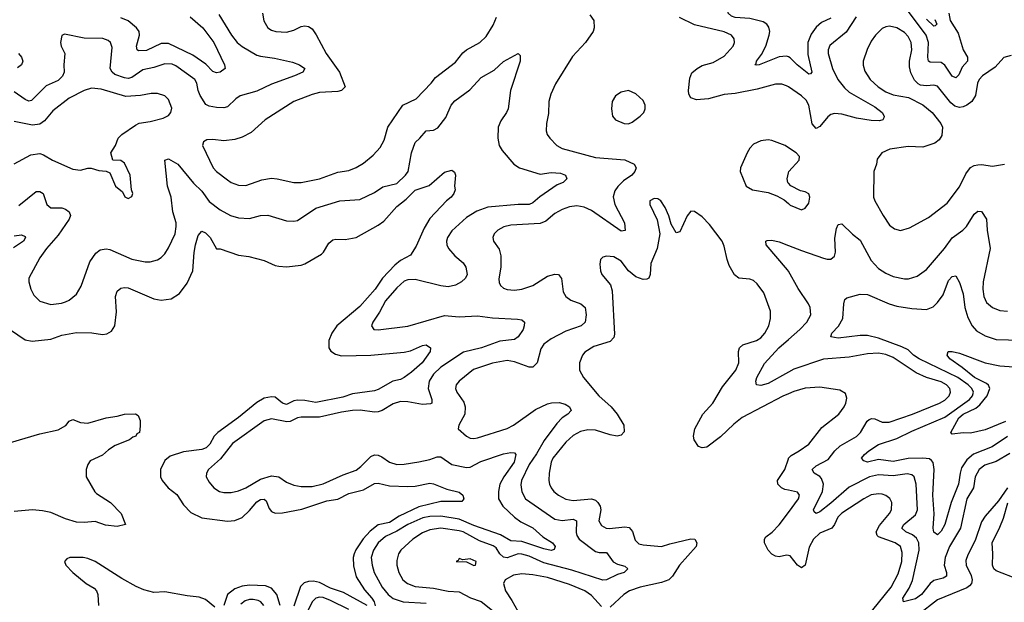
# Model space of a CAD drawing. Header units: inches. Extents: x 1954678 to 2060271, y 904822 to 1016299.
# Tile 306 of 403: x 2005820 to 2011174, y 1001047 to 1004215. Entities that reach past the tile are written whole.
import ezdxf

# ---------------------------------------------------------------- set-up
doc = ezdxf.new("R2010")
doc.units = ezdxf.units.IN
doc.header["$MEASUREMENT"] = 0
doc.layers.add('C0000', color=7, linetype='Continuous')
doc.layers.add('C0010', color=7, linetype='Continuous')

msp = doc.modelspace()

# ---------------------------------------------------------------- linework, layer by layer
at = {"layer": 'C0000', "color": 5}
for points, elevation in [([(2010000, 1004012.5), (2009990, 1004017.1), (2009950, 1004013), (2009840.7, 1003970), (2009826.5, 1003966.5), (2009817.2, 1003970), (2009824.2, 1003975.8), (2009826.2, 1003990), (2009854.3, 1004025.7), (2009877.3, 1004070), (2009895.7, 1004130), (2009898.2, 1004150), (2009893.4, 1004173.4), (2009882.7, 1004190), (2009862.2, 1004202.2), (2009790, 1004220.5), (2009710, 1004227), (2009690, 1004234.4), (2009672.8, 1004250), (2009671.1, 1004270), (2009750, 1004318.4), (2009831.4, 1004348.6), (2009970, 1004391), (2010000, 1004421)], 440), ([(2006902.9, 1004242.9), (2006972.2, 1004130), (2007003.2, 1004090), (2007030, 1004068.2), (2007110, 1004022.6), (2007130, 1004015.4), (2007205.7, 1004005.7), (2007303.4, 1003983.4), (2007341.6, 1003970), (2007370.3, 1003950), (2007360.4, 1003930), (2007314, 1003910), (2007190, 1003864.7), (2007110, 1003825.3), (2007019.8, 1003800.2), (2006995.5, 1003784.5), (2006950, 1003740.3), (2006930, 1003735.4), (2006890, 1003737.2), (2006850, 1003744.2), (2006832.7, 1003752.7), (2006802, 1003802), (2006791.1, 1003830), (2006784.1, 1003870), (2006772.6, 1003890), (2006670, 1003964.5), (2006650, 1003972.8), (2006610, 1003975.3), (2006550, 1003955), (2006490, 1003941.2), (2006430, 1003900.2), (2006410, 1003895.5), (2006390, 1003898), (2006337.4, 1003917.4), (2006322.2, 1003930), (2006311.8, 1003950), (2006323.2, 1004063.2), (2006313.3, 1004090), (2006300.8, 1004100.8), (2006271.8, 1004111.8), (2006170, 1004113.8), (2006064.5, 1004135.5), (2006050, 1004128.7), (2006041.7, 1004090), (2006044.9, 1004070), (2006066, 1004030), (2006060.8, 1003970), (2006062.5, 1003930), (2006053.3, 1003906.7), (2006030, 1003883.4), (2005964.7, 1003855.3), (2005884.9, 1003775.1), (2005870, 1003771.5), (2005850, 1003780.8), (2005790, 1003822.1)], 440), ([(2006747.5, 1004230), (2006815.5, 1004170), (2006875.3, 1004090), (2006934.4, 1003970), (2006937.3, 1003950), (2006910, 1003928.5), (2006890, 1003926), (2006870, 1003933.1), (2006832.1, 1003972.1), (2006761.4, 1004021.4), (2006630, 1004085.9), (2006590, 1004085), (2006510, 1004046.3), (2006465.6, 1004045.6), (2006459.7, 1004050), (2006456.2, 1004070), (2006471.7, 1004130), (2006469.1, 1004150), (2006455.3, 1004170), (2006410, 1004207.6), (2006370, 1004223.8)], 420), ([(2007140.3, 1004250), (2007147.7, 1004207.7), (2007170, 1004170.6), (2007190, 1004157.6), (2007212, 1004150), (2007270, 1004146.7), (2007310, 1004157.6), (2007350, 1004177.1), (2007370, 1004180.5), (2007390, 1004177.3), (2007410, 1004164), (2007432.7, 1004132.8), (2007486, 1004030), (2007559.7, 1003930), (2007589.1, 1003850), (2007570, 1003829), (2007550, 1003823.9), (2007450, 1003817.9), (2007410, 1003807.5), (2007310.4, 1003770), (2007155.8, 1003670), (2007078, 1003602), (2007030, 1003576), (2006990, 1003563.9), (2006930, 1003555.4), (2006870, 1003563), (2006838.4, 1003561.6), (2006820.5, 1003550), (2006814.9, 1003530), (2006872.2, 1003410), (2006890.4, 1003390), (2006950, 1003344), (2006970, 1003330.3), (2007010, 1003314.3), (2007050, 1003314), (2007136, 1003344), (2007190, 1003353), (2007221, 1003350), (2007310, 1003329), (2007350, 1003329.2), (2007450, 1003350.2), (2007550, 1003385.5), (2007610, 1003395.6), (2007650, 1003411.1), (2007690, 1003434.7), (2007741.6, 1003478.4), (2007779.8, 1003520.2), (2007801.1, 1003558.9), (2007821.8, 1003630), (2007903.5, 1003750), (2007975.8, 1003784.2), (2008058.3, 1003870), (2008080.4, 1003899.6), (2008190, 1003983.9), (2008230, 1004034.4), (2008250, 1004050.2), (2008322, 1004090), (2008355.9, 1004124.1), (2008394.5, 1004185.5), (2008411.8, 1004228.2)], 460), ([(2008920.9, 1004240.9), (2008941.6, 1004210), (2008944.4, 1004170), (2008938, 1004150), (2008897, 1004090), (2008825.1, 1004014.9), (2008733.3, 1003866.7), (2008708.8, 1003810), (2008697, 1003770), (2008694.6, 1003705.4), (2008684.2, 1003650), (2008682.4, 1003610), (2008688.2, 1003590), (2008703, 1003570), (2008741.3, 1003530), (2008770, 1003514.3), (2008950, 1003464.5), (2009110, 1003452.5), (2009160.4, 1003430), (2009171.7, 1003410), (2009165.5, 1003390), (2009147.9, 1003370), (2009102.3, 1003337.7), (2009071.6, 1003308.4), (2009056.3, 1003283.7), (2009047.6, 1003252.4), (2009056.8, 1003210), (2009107.8, 1003110), (2009111.8, 1003068.2), (2009090, 1003064.6), (2008930, 1003177.3), (2008890, 1003195.8), (2008850, 1003203.2), (2008810, 1003196.8), (2008770, 1003183.2), (2008730, 1003161.1), (2008680.8, 1003119.2), (2008650, 1003105.9), (2008490, 1003097), (2008451.9, 1003088.1), (2008420.4, 1003070), (2008400.4, 1003050), (2008392.4, 1003030), (2008397, 1003010), (2008426.4, 1002966.4), (2008437.1, 1002930), (2008435.8, 1002870), (2008425.1, 1002805.1), (2008426.3, 1002786.3), (2008433.7, 1002770), (2008450, 1002754.9), (2008470, 1002748.1), (2008510, 1002744.9), (2008550, 1002749.2), (2008610, 1002769.4), (2008690, 1002819.4), (2008730, 1002832), (2008750, 1002830.2), (2008766.8, 1002806.8), (2008775.6, 1002735.6), (2008789.2, 1002710), (2008817, 1002690), (2008870.3, 1002670), (2008894, 1002650), (2008900.2, 1002610), (2008895.2, 1002570), (2008873, 1002550), (2008790, 1002521.4), (2008710, 1002479.8), (2008670, 1002450.9), (2008654.1, 1002425.9), (2008634.4, 1002350), (2008610, 1002325.5), (2008590, 1002324.7), (2008510, 1002355.2), (2008470, 1002362.5), (2008390, 1002346.5), (2008288, 1002312), (2008210.2, 1002250), (2008192.7, 1002230), (2008188.9, 1002210), (2008196.5, 1002190), (2008234.7, 1002134.7), (2008242.3, 1002110), (2008240.2, 1002070), (2008208.5, 1002010), (2008204.9, 1001990), (2008250, 1001950.4), (2008270, 1001940.3), (2008290, 1001937.8), (2008310, 1001941.3), (2008470, 1001991.9), (2008504.8, 1002010), (2008624.4, 1002095.6), (2008690, 1002126.8), (2008712.4, 1002132.4), (2008753.6, 1002133.6), (2008785.1, 1002125.1), (2008810.4, 1002110), (2008818.4, 1002090), (2008800.3, 1002070), (2008770, 1002049.8), (2008741, 1002019), (2008672.3, 1001927.7), (2008630, 1001854.5), (2008590, 1001796.5), (2008548.2, 1001710), (2008545.4, 1001685.4), (2008550, 1001648.4), (2008570.2, 1001610), (2008730, 1001498.9), (2008770, 1001492.2), (2008830, 1001499.4), (2008847.4, 1001490), (2008846.5, 1001426.5), (2008848.9, 1001410), (2008861.7, 1001390), (2008950, 1001324), (2008970, 1001318.3), (2009010, 1001317.3), (2009047.5, 1001267.5), (2009070, 1001255.5), (2009110, 1001244.6), (2009127, 1001230), (2009107, 1001210), (2009070, 1001198.6), (2009010, 1001168.7), (2008990, 1001168.2), (2008821.9, 1001221.9), (2008670, 1001261), (2008590, 1001297.7), (2008550, 1001309.5), (2008530, 1001310.7), (2008470, 1001288.7), (2008450, 1001292.3), (2008430.3, 1001310), (2008410, 1001343.8), (2008394.9, 1001354.9), (2008320.9, 1001380.9), (2008230.6, 1001430), (2008210, 1001436.1), (2008110, 1001451), (2008050, 1001441.3), (2008010, 1001424.6), (2007957.6, 1001390), (2007892.7, 1001330), (2007879.6, 1001310), (2007870, 1001275.3), (2007870.2, 1001250), (2007881.5, 1001210), (2007903.2, 1001170), (2007928.7, 1001148.7), (2007970, 1001134), (2008070, 1001123.9), (2008150, 1001108.1), (2008210, 1001104.2), (2008271.3, 1001071.3), (2008330, 1001051.3), (2008408.5, 1000988.5)], 460), ([(2010000, 1003848.8), (2009990, 1003855.8), (2009964.2, 1003864.2), (2009930, 1003863.5), (2009830, 1003837.4), (2009710, 1003813.8), (2009650, 1003807.3), (2009564.5, 1003784.5), (2009499.8, 1003779.7), (2009470, 1003789.6), (2009459.1, 1003810), (2009456.1, 1003830), (2009463.7, 1003896.3), (2009474.5, 1003925.5), (2009503, 1003950), (2009530, 1003964.9), (2009590, 1003981.1), (2009650, 1004016.5), (2009699.7, 1004070), (2009706.9, 1004090), (2009704, 1004110), (2009689.7, 1004130), (2009650, 1004148.9), (2009490, 1004186.2), (2009407.4, 1004227.4)], 460), ([(2005813.7, 1004030), (2005830.4, 1004010), (2005837, 1003990), (2005830.4, 1003970), (2005807.6, 1003952.4)], 420), ([(2005815.9, 1003204.1), (2005910, 1003280.7), (2005930, 1003281.2), (2005947.2, 1003270), (2005967.2, 1003210), (2005990, 1003192.1), (2006050, 1003192.1), (2006070, 1003184.2), (2006088.9, 1003170), (2006095.8, 1003150), (2006089.3, 1003130), (2006030, 1003043.5), (2005965.7, 1002970), (2005930, 1002920.7), (2005870.4, 1002810), (2005870.4, 1002790), (2005881.6, 1002750), (2005897, 1002717), (2005930, 1002684.9), (2005990, 1002667), (2006047, 1002673), (2006070, 1002681.1), (2006090, 1002690.4), (2006130, 1002723), (2006154.4, 1002765.6), (2006202.5, 1002897.5), (2006234.7, 1002945.3), (2006257.2, 1002962.8), (2006290, 1002969.4), (2006310, 1002965.9), (2006430, 1002912), (2006502.7, 1002897.3), (2006530, 1002898.5), (2006570, 1002909), (2006590, 1002921.1), (2006610, 1002942), (2006630, 1002974.4), (2006665, 1003050), (2006671.6, 1003090), (2006670.5, 1003110), (2006653.3, 1003170), (2006643.9, 1003250), (2006624.5, 1003310), (2006610, 1003450.4), (2006630, 1003457.8), (2006680.8, 1003430), (2006765.8, 1003325.8), (2006810, 1003282.2), (2006850, 1003227.1), (2006910, 1003180.9), (2006967, 1003150), (2007010, 1003137.6), (2007070, 1003133.8), (2007130, 1003149.2), (2007170, 1003151.4), (2007270, 1003120.2), (2007310, 1003118.8), (2007330, 1003123.2), (2007430, 1003189.2), (2007561.2, 1003230), (2007670, 1003237.8), (2007750, 1003275.3), (2007793.9, 1003306.1), (2007870, 1003323.8), (2007918, 1003370), (2007932.3, 1003390), (2007950, 1003490.5), (2007970, 1003546.4), (2007996.2, 1003570), (2008029.5, 1003610), (2008070, 1003614), (2008093.4, 1003626.6), (2008137.3, 1003682.7), (2008166.8, 1003750), (2008185.9, 1003774.1), (2008266.9, 1003833.2), (2008330, 1003899.6), (2008400.4, 1003939.6), (2008450, 1003987.4), (2008530, 1004030.4), (2008540.7, 1004020.7), (2008541.7, 1003990), (2008488.1, 1003830), (2008476.5, 1003730), (2008467.6, 1003710), (2008435.5, 1003664.5), (2008422.2, 1003630), (2008419.2, 1003570), (2008427.9, 1003530), (2008443.4, 1003503.4), (2008507, 1003430), (2008538, 1003410), (2008650, 1003375.1), (2008710, 1003383.8), (2008759.8, 1003379.8), (2008788, 1003370), (2008794.9, 1003350), (2008774.4, 1003330), (2008743.2, 1003316.8), (2008648.5, 1003251.5), (2008610, 1003219.2), (2008590.5, 1003210), (2008530.4, 1003210.4), (2008365.1, 1003194.9), (2008306.4, 1003173.6), (2008250, 1003139.5), (2008170, 1003067.4), (2008145.5, 1003030), (2008140.2, 1003010), (2008142.2, 1002990), (2008151.9, 1002970), (2008186.8, 1002930), (2008232.2, 1002892.2), (2008245.2, 1002870), (2008252.6, 1002830), (2008243.7, 1002810), (2008222, 1002790), (2008190, 1002770.8), (2008150, 1002763.1), (2008110, 1002766.9), (2007970, 1002801.5), (2007930, 1002800.2), (2007910, 1002792.2), (2007870, 1002757.1), (2007810, 1002686.9), (2007776.1, 1002623.9), (2007739.5, 1002570), (2007732.7, 1002550), (2007746, 1002530), (2007769.1, 1002529.1), (2007930, 1002548.1), (2008130, 1002607.1), (2008210, 1002600.1), (2008310, 1002603.9), (2008390, 1002593.5), (2008527.3, 1002587.3), (2008550, 1002582), (2008564, 1002570), (2008563.8, 1002550), (2008556.9, 1002530), (2008530, 1002489.7), (2008510, 1002475.6), (2008430, 1002467.6), (2008330.3, 1002430), (2008233.5, 1002406.5), (2008110, 1002324.7), (2008070, 1002287.3), (2008046, 1002250), (2008041.5, 1002210), (2008061.6, 1002150), (2008060.4, 1002130), (2008053.4, 1002126.6), (2008010, 1002123.1), (2007930, 1002137.2), (2007890, 1002138.2), (2007850, 1002126.5), (2007790.9, 1002089.1), (2007770, 1002082.1), (2007750, 1002080.4), (2007671.3, 1002091.3), (2007630, 1002089.4), (2007570, 1002080.9), (2007450, 1002054), (2007350, 1002053.7), (2007330, 1002049.3), (2007290, 1002029.9), (2007272.2, 1002027.8), (2007190, 1002044.9), (2007150, 1002034.3), (2006978, 1001910), (2006912.3, 1001827.7), (2006847.6, 1001770), (2006836.5, 1001750), (2006833.7, 1001730), (2006850, 1001700.5), (2006874.9, 1001670), (2006907.3, 1001650), (2006930, 1001644.9), (2006970, 1001644.2), (2007010, 1001652.9), (2007050, 1001670.2), (2007130, 1001717.5), (2007190, 1001734.5), (2007230, 1001728.8), (2007270, 1001700.7), (2007310, 1001683.8), (2007350, 1001677.1), (2007410, 1001677.6), (2007470, 1001690.9), (2007579.7, 1001740.3), (2007650, 1001766.1), (2007675.2, 1001784.8), (2007730, 1001839.8), (2007750, 1001849.4), (2007770, 1001847.8), (2007790, 1001838.6), (2007830, 1001809.4), (2007870, 1001795.9), (2007910, 1001797.4), (2007990, 1001810.7), (2008050, 1001823.2), (2008090, 1001838.9), (2008110, 1001838.1), (2008170, 1001795.8), (2008250, 1001779.4), (2008270, 1001781.9), (2008328, 1001812), (2008450, 1001855), (2008490, 1001861.2), (2008510, 1001859.5), (2008518.3, 1001850), (2008509.3, 1001810), (2008452.5, 1001730), (2008431.2, 1001690), (2008423.3, 1001650), (2008423.2, 1001610), (2008446.3, 1001570), (2008510.1, 1001510.1), (2008544.9, 1001484.9), (2008610, 1001451.5), (2008663.7, 1001403.7), (2008717.4, 1001370), (2008731.6, 1001350), (2008725.8, 1001334.2), (2008710, 1001329.8), (2008670, 1001338.7), (2008550, 1001377.4), (2008490, 1001381.6), (2008433.7, 1001413.7), (2008290, 1001464.8), (2008210, 1001499.4), (2008110, 1001515.7), (2008050, 1001514.2), (2008012.8, 1001507.2), (2007930, 1001470.3), (2007870, 1001433.1), (2007810, 1001404.8), (2007770.1, 1001370), (2007743.7, 1001330), (2007732.1, 1001290), (2007736.9, 1001250), (2007748.4, 1001210), (2007791.3, 1001130), (2007823.7, 1001090), (2007850, 1001068.1), (2007904.9, 1001050), (2008030, 1001043)], 440), ([(2005790, 1003430.5), (2005880.1, 1003479.9), (2005930, 1003486.7), (2005950, 1003480.4), (2005998.8, 1003450), (2006110, 1003401.3), (2006150, 1003397.1), (2006190, 1003408.2), (2006208, 1003408), (2006250, 1003394), (2006291.1, 1003391.1), (2006310, 1003382), (2006342, 1003310), (2006378.8, 1003278.8), (2006392, 1003252), (2006410, 1003242), (2006430, 1003254), (2006435.3, 1003270), (2006428, 1003290), (2006421.2, 1003370), (2006390, 1003435.3), (2006370, 1003448.7), (2006326, 1003450), (2006315.3, 1003490), (2006342, 1003530), (2006356, 1003570), (2006376, 1003590), (2006450, 1003642), (2006470, 1003651.7), (2006530, 1003660.3), (2006600.5, 1003679.5), (2006630, 1003693.4), (2006642.9, 1003710), (2006647.2, 1003732.8), (2006630, 1003780.9), (2006610, 1003801.3), (2006570, 1003813.7), (2006534.2, 1003814.1), (2006477.4, 1003802.6), (2006397.4, 1003797.4), (2006263.8, 1003836.2), (2006210, 1003842), (2006170.4, 1003830), (2006090, 1003787.6), (2006001, 1003719), (2005955.2, 1003664.8), (2005930, 1003647.4), (2005890, 1003641.4), (2005790, 1003661.6)], 460), ([(2010000, 1003517.8), (2009981.2, 1003530), (2009910, 1003558), (2009890, 1003560.9), (2009850, 1003556.2), (2009810, 1003538), (2009790, 1003516), (2009774.9, 1003490), (2009739.1, 1003410), (2009738, 1003390), (2009770.7, 1003310), (2009804.7, 1003290), (2009890, 1003274.9), (2009937, 1003257), (2009976, 1003236), (2010000, 1003214.8)], 480), ([(2005770, 1002528.5), (2005850, 1002474.2), (2005887.8, 1002467.8), (2005990, 1002477.1), (2006050, 1002499), (2006130, 1002513.4), (2006212.1, 1002512.1), (2006270, 1002503.7), (2006293.9, 1002506.1), (2006319.2, 1002520.8), (2006336.8, 1002550), (2006346.7, 1002626.7), (2006340.9, 1002710), (2006350, 1002739.3), (2006370, 1002755.3), (2006390, 1002759), (2006410, 1002756.5), (2006550, 1002696.5), (2006590, 1002689.2), (2006643.6, 1002696.4), (2006690, 1002726.5), (2006730, 1002782.2), (2006761.6, 1002850), (2006768.5, 1002948.5), (2006776.5, 1002990), (2006790, 1003042), (2006810, 1003064.9), (2006830, 1003056), (2006855.3, 1003030), (2006890, 1002968.2), (2006910, 1002968), (2007010, 1002933.6), (2007066.4, 1002926.4), (2007150, 1002905.5), (2007210, 1002878.4), (2007230, 1002874), (2007270.3, 1002870.3), (2007350, 1002880.9), (2007370, 1002887.6), (2007460.7, 1002939.3), (2007472.4, 1002950), (2007501, 1002999), (2007522.2, 1003017.8), (2007538.2, 1003021.8), (2007590, 1003018.8), (2007650, 1003030.2), (2007770, 1003097.1), (2007800, 1003120), (2007870, 1003198.4), (2007920.7, 1003239.3), (2007970, 1003288.6), (2008046.9, 1003313.1), (2008130, 1003386.3), (2008170, 1003396.5), (2008185.1, 1003385.1), (2008190.4, 1003370), (2008184, 1003310), (2008188, 1003290), (2008180.4, 1003270), (2008166, 1003250), (2008140.3, 1003230), (2008050, 1003134), (2008018.8, 1003081.2), (2007976.7, 1002983.3), (2007945.3, 1002934.7), (2007890, 1002906), (2007859.4, 1002880.6), (2007793.6, 1002810), (2007752.7, 1002750), (2007670, 1002655.2), (2007545.3, 1002550), (2007517.5, 1002510), (2007501.5, 1002470), (2007501.6, 1002430), (2007512.2, 1002412.2), (2007537, 1002397), (2007570, 1002387.6), (2007730, 1002391.7), (2007910, 1002406.7), (2007945.4, 1002414.6), (2008010, 1002443.2), (2008030, 1002446.3), (2008054.6, 1002430), (2008052.4, 1002410), (2008008.4, 1002350), (2007950, 1002297.7), (2007910, 1002268.7), (2007890, 1002259.4), (2007849.7, 1002250.3), (2007770, 1002204.1), (2007750, 1002197.4), (2007630, 1002179.9), (2007576.7, 1002163.3), (2007430, 1002133.9), (2007370, 1002145.2), (2007330, 1002146.6), (2007310, 1002143.4), (2007270, 1002123.2), (2007250, 1002129.2), (2007210, 1002161.6), (2007190, 1002164.6), (2007150, 1002156.2), (2007110, 1002133.5), (2007010, 1002051.9), (2006896.8, 1001970), (2006878.1, 1001950), (2006853.4, 1001906.6), (2006833.3, 1001886.7), (2006810, 1001877.4), (2006710, 1001865.8), (2006638.6, 1001841.4), (2006610, 1001818.9), (2006585.5, 1001770), (2006586.5, 1001730), (2006595.2, 1001710), (2006628.1, 1001670), (2006673.8, 1001633.8), (2006710, 1001577.8), (2006750, 1001535.8), (2006810, 1001506.6), (2006950, 1001487.5), (2006990, 1001491.6), (2007030, 1001508.6), (2007070, 1001545.5), (2007110, 1001593.6), (2007130, 1001606.4), (2007150, 1001607.6), (2007159.5, 1001599.5), (2007177.3, 1001557.3), (2007190, 1001540.5), (2007210, 1001532), (2007250, 1001533.6), (2007354.1, 1001554.1), (2007490, 1001598.6), (2007550, 1001608), (2007610, 1001638.3), (2007690, 1001659.5), (2007750, 1001693.2), (2007770, 1001694.4), (2007830, 1001681), (2007930, 1001676.6), (2007970, 1001678.5), (2008050, 1001695.1), (2008070, 1001691.6), (2008143.1, 1001663.1), (2008210, 1001646), (2008228.7, 1001630), (2008235.8, 1001610), (2008224.9, 1001595.1), (2008110, 1001595.7), (2007990, 1001566), (2007884.3, 1001515.7), (2007830, 1001481.9), (2007770, 1001468.4), (2007725.5, 1001434.5), (2007687.6, 1001392.4), (2007648.2, 1001331.8), (2007638.8, 1001310), (2007633.1, 1001290), (2007634.7, 1001245.3), (2007650, 1001185.8), (2007695.3, 1001115.3), (2007734.4, 1001070), (2007747.1, 1001050), (2007752.1, 1001027.9)], 420), ([(2010000, 1003326.6), (2009997.2, 1003330), (2009992.3, 1003350), (2010000, 1003381.8)], 480), ([(2010000, 1002180.6), (2009970, 1002168.5), (2009748.1, 1002051.9), (2009703.4, 1002016.6), (2009630, 1001946.3), (2009556.3, 1001890), (2009530, 1001886.6), (2009510, 1001894), (2009487.7, 1001930), (2009484.3, 1001950), (2009491.7, 1001990), (2009535.3, 1002070), (2009588.9, 1002130), (2009641.4, 1002218.6), (2009714, 1002310), (2009730.5, 1002350), (2009729.2, 1002410), (2009733.5, 1002430), (2009752.2, 1002447.8), (2009827, 1002470), (2009850, 1002485.4), (2009871.6, 1002510), (2009892.9, 1002550), (2009902.7, 1002590), (2009901.5, 1002630), (2009865.3, 1002730), (2009830, 1002778.7), (2009810, 1002796.9), (2009790, 1002804.2), (2009730, 1002809.7), (2009707.4, 1002827.4), (2009678.1, 1002878.2), (2009666.2, 1002910), (2009650, 1002984), (2009638.7, 1003010), (2009570, 1003100.9), (2009530, 1003143.7), (2009490, 1003172.7), (2009470, 1003174), (2009450, 1003148.7), (2009410, 1003062), (2009390, 1003055.3), (2009363, 1003103), (2009350, 1003148.7), (2009330, 1003194), (2009306, 1003230), (2009290, 1003240.7), (2009270, 1003242.9), (2009246.4, 1003230), (2009247, 1003210), (2009286.6, 1003126.6), (2009300.4, 1003050), (2009286.5, 1002970), (2009252.1, 1002890), (2009248.9, 1002830), (2009241.6, 1002810), (2009230, 1002803.1), (2009210, 1002801.4), (2009170, 1002816), (2009129.9, 1002849.9), (2009090, 1002901.3), (2009050, 1002925.1), (2009010, 1002929.2), (2008990, 1002924), (2008978.8, 1002910), (2008974.4, 1002885.6), (2008977.3, 1002850), (2008984.9, 1002830), (2009032.4, 1002772.4), (2009041, 1002741), (2009055, 1002505), (2009050, 1002486), (2009030, 1002465), (2008941.8, 1002438.2), (2008892.7, 1002407.3), (2008879.6, 1002390), (2008864.2, 1002350), (2008863.7, 1002310), (2008885.3, 1002270), (2008969.3, 1002170), (2009035.5, 1002110), (2009068.7, 1002070), (2009104.5, 1002010), (2009106.7, 1001973.3), (2009090, 1001955.4), (2009069.3, 1001950.7), (2009030, 1001957), (2008950, 1001983.4), (2008910, 1001984.4), (2008870, 1001975.9), (2008830, 1001953.8), (2008790, 1001917.7), (2008719, 1001830), (2008709.2, 1001809.2), (2008698.4, 1001750), (2008697.1, 1001710), (2008701.5, 1001690), (2008709.3, 1001670), (2008724.7, 1001650), (2008750.3, 1001630), (2008790, 1001608.1), (2008830, 1001600.1), (2008930, 1001610.4), (2008950, 1001601.7), (2008964.4, 1001590), (2008976.6, 1001570), (2008979.6, 1001550), (2008969.4, 1001490), (2008984.1, 1001464.1), (2009008.2, 1001450), (2009027.9, 1001447.9), (2009110, 1001456.8), (2009133.9, 1001453.9), (2009152.9, 1001432.9), (2009165.9, 1001385.9), (2009185.9, 1001365.9), (2009210, 1001359.8), (2009310, 1001350.2), (2009354.5, 1001365.5), (2009470, 1001392.4), (2009490.2, 1001390.2), (2009502.6, 1001370), (2009498.9, 1001350), (2009407.2, 1001250), (2009370, 1001189.8), (2009350.1, 1001169.9), (2009310, 1001154.4), (2009194.4, 1001130), (2009136, 1001110), (2009104.1, 1001090), (2009030, 1001021)], 480), ([(2005790, 1003039.1), (2005830, 1003045.5), (2005850, 1003035.5), (2005851.9, 1003030), (2005840.2, 1003010), (2005786.1, 1002973.9)], 420), ([(2010000, 1002846.9), (2009995.3, 1002855.3), (2009879.5, 1002990), (2009877.2, 1003010), (2009885.1, 1003014.9), (2009910, 1003015.3), (2009950, 1003006.9), (2010000, 1002987)], 460), ([(2010000, 1002297.8), (2009890, 1002236.5), (2009850, 1002226.2), (2009827, 1002230), (2009822.7, 1002250), (2009828.2, 1002270), (2009870, 1002346), (2009946.9, 1002430), (2010000, 1002476.1)], 460), ([(2005770, 1001916.9), (2005930, 1001963.9), (2006030, 1001984.8), (2006071.9, 1002008.1), (2006090, 1002031.7), (2006110, 1002040.8), (2006150, 1002024.5), (2006190, 1002020.3), (2006290, 1002050.4), (2006350, 1002059.1), (2006390, 1002070.8), (2006450, 1002071), (2006463.6, 1002063.6), (2006475.3, 1002035.3), (2006476, 1002004), (2006471, 1001970), (2006457.6, 1001962.4), (2006452, 1001950), (2006435.1, 1001944.9), (2006417.4, 1001930), (2006340.2, 1001899.8), (2006303.9, 1001876.1), (2006270, 1001846.3), (2006204.1, 1001815.9), (2006190, 1001796.3), (2006182.3, 1001770), (2006182.5, 1001730), (2006228.2, 1001648.2), (2006237.9, 1001637.9), (2006314, 1001590), (2006372, 1001530), (2006396, 1001470), (2006350, 1001459.6), (2006287.2, 1001467.2), (2006230, 1001486), (2006170, 1001481), (2006130, 1001483.8), (2006070, 1001500.3), (2005990, 1001535), (2005945, 1001545), (2005890, 1001549.9), (2005790, 1001540.7)], 380), ([(2010000, 1001656.1), (2009980.3, 1001660.3), (2009962.3, 1001670), (2009943.1, 1001690), (2009940.3, 1001710), (2009980.2, 1001770), (2010000, 1001827.2)], 480), ([(2010000, 1001301.9), (2009990, 1001304.1), (2009950, 1001295), (2009930, 1001297.7), (2009910, 1001309), (2009889, 1001330), (2009869, 1001370), (2009869, 1001390), (2009877.6, 1001402.4), (2009911.7, 1001428.3), (2009950, 1001468.4), (2010000, 1001536.3)], 480), ([(2006881.7, 1001021.7), (2006830, 1001063.3), (2006795.8, 1001075.8), (2006730, 1001082.8), (2006610, 1001104.8), (2006550, 1001100.4), (2006495.6, 1001115.6), (2006452.9, 1001132.9), (2006376.3, 1001176.3), (2006231.5, 1001270), (2006190, 1001285.6), (2006166, 1001290), (2006092, 1001290), (2006076.7, 1001283.3), (2006063, 1001270), (2006070.4, 1001250), (2006108.5, 1001210), (2006182.4, 1001150), (2006224.9, 1001124.9), (2006238.5, 1001110), (2006245, 1001090), (2006249.4, 1001030)], 420), ([(2008984, 1001024), (2008930, 1001083.5), (2008892.3, 1001110), (2008810, 1001144.5), (2008690, 1001181.8), (2008610, 1001197.3), (2008550, 1001202.6), (2008505.9, 1001194.1), (2008459.1, 1001170), (2008450.4, 1001150), (2008461.5, 1001110), (2008496.6, 1001056.6), (2008544.2, 1000970)], 480), ([(2007235.9, 1001030), (2007219.1, 1001090), (2007190, 1001123.9), (2007156.6, 1001136.6), (2007070, 1001140.9), (2007030, 1001135.2), (2006990, 1001120.9), (2006949.6, 1001090), (2006929.7, 1001030.3)], 420), ([(2007710, 1001030.8), (2007580.4, 1001100.4), (2007510, 1001124.7), (2007450, 1001155.1), (2007417.6, 1001162.4), (2007390, 1001160.6), (2007367.6, 1001152.4), (2007347.3, 1001132.7), (2007310, 1001026.8)], 420), ([(2007148.5, 1001030), (2007131.5, 1001050), (2007116.8, 1001056.8), (2007090, 1001062.7), (2007070, 1001061.8), (2007045.4, 1001054.6), (2007022.9, 1001037.1)], 440), ([(2007610, 1001007.8), (2007510, 1001057.8), (2007470, 1001073.3), (2007450, 1001076.1), (2007429.7, 1001070.3), (2007410, 1001049.8), (2007353, 1000930)], 440)]:
    msp.add_lwpolyline(points, dxfattribs=dict(at, elevation=elevation))
at = {"layer": 'C0000', "color": 5, "elevation": 480}
for points in [[(2009130, 1003829.6), (2009090, 1003820.7), (2009059.5, 1003800.5), (2009042.4, 1003770), (2009037, 1003730), (2009043.1, 1003690), (2009060.5, 1003670), (2009106, 1003650), (2009130, 1003649.1), (2009150, 1003657), (2009193.6, 1003690), (2009214, 1003710), (2009221.7, 1003730), (2009221.1, 1003750), (2009210, 1003775.1), (2009170, 1003811.3)], [(2008210, 1001286), (2008204.7, 1001275.3), (2008194, 1001270), (2008250, 1001266.8), (2008290, 1001248.2), (2008298, 1001250), (2008301.2, 1001270), (2008270, 1001284), (2008230, 1001278)]]:
    msp.add_lwpolyline(points, close=True, dxfattribs=at)
at = {"layer": 'C0010', "color": 5}
for points, elevation in [([(2010872.8, 1004250), (2010879.2, 1004210), (2010922, 1004142), (2010950.6, 1004050), (2010974, 1004010), (2010973.7, 1003990), (2010943.7, 1003956.3), (2010925.6, 1003914.4), (2010910, 1003898.7), (2010890, 1003907.4), (2010850, 1003967.1), (2010830, 1003981.6), (2010770, 1003983.1), (2010762, 1003990), (2010758.3, 1004010), (2010761.7, 1004090), (2010747.8, 1004130), (2010630, 1004287.5)], 460), ([(2010367.5, 1004230), (2010313.6, 1004146.4), (2010225.8, 1004074.2), (2010215.5, 1004050), (2010215.1, 1004030), (2010240.1, 1003950), (2010268.3, 1003890), (2010304.6, 1003844.6), (2010330, 1003820.9), (2010470, 1003740.8), (2010509.4, 1003710), (2010520.7, 1003690), (2010519, 1003681), (2010514, 1003670), (2010495.3, 1003664.7), (2010450, 1003665.7), (2010370, 1003679.7), (2010290, 1003700.4), (2010250, 1003704.4), (2010230, 1003699.1), (2010213.2, 1003686.8), (2010170, 1003633.3), (2010150, 1003622.2), (2010128.1, 1003648.1), (2010110, 1003749.6), (2010096.2, 1003776.2), (2010070, 1003799.8), (2010000, 1003848.8)], 460), ([(2010230, 1004223.1), (2010180, 1004200), (2010150, 1004173.5), (2010124.2, 1004135.8), (2010106.1, 1004090), (2010105.7, 1004025.7), (2010126.4, 1003930), (2010119.9, 1003920.1), (2010110, 1003918.3), (2010047.5, 1003970), (2010010, 1004008), (2010000, 1004012.5)], 440), ([(2011210, 1004020.8), (2011171.2, 1004008.8), (2011123.5, 1003956.5), (2011054.7, 1003910), (2011037.4, 1003890), (2011028.2, 1003870), (2011017, 1003803), (2010997.8, 1003770), (2010970, 1003749.1), (2010950, 1003740.2), (2010930, 1003737.5), (2010904.6, 1003744.6), (2010883.1, 1003763.1), (2010810, 1003853.5), (2010790, 1003859.2), (2010750, 1003855.2), (2010718.7, 1003858.7), (2010705, 1003865), (2010685.6, 1003885.6), (2010665.6, 1003925.6), (2010658.1, 1003958.1), (2010658.3, 1003990), (2010669.9, 1004050), (2010667.1, 1004090), (2010650, 1004123.9), (2010630, 1004144.6), (2010590, 1004170.7), (2010550, 1004178.8), (2010530, 1004175.8), (2010510, 1004166.2), (2010472.4, 1004130), (2010450, 1004098), (2010427.1, 1004052.9), (2010406.2, 1003990), (2010406.5, 1003966.5), (2010415.5, 1003935.5), (2010443.6, 1003890), (2010488, 1003850), (2010530, 1003821.5), (2010570, 1003806.4), (2010652.1, 1003792.1), (2010730, 1003752), (2010781.6, 1003710), (2010828.2, 1003650), (2010837, 1003630), (2010834.3, 1003585.7), (2010818.9, 1003561.1), (2010796.5, 1003543.5), (2010730, 1003521.4), (2010650, 1003525.1), (2010551.3, 1003510), (2010506.8, 1003490), (2010482.8, 1003457.2), (2010479.1, 1003430), (2010464.9, 1003390), (2010462, 1003250), (2010468.7, 1003230), (2010514.6, 1003150), (2010550, 1003097.1), (2010577.4, 1003077.4), (2010610, 1003068.5), (2010657.3, 1003082.7), (2010761.2, 1003138.8), (2010863.3, 1003216.7), (2010930, 1003306), (2010963.7, 1003376.3), (2010990, 1003410.4), (2011010, 1003421.3), (2011030, 1003425.3), (2011050, 1003426.7), (2011110, 1003418), (2011175.3, 1003430)], 480), ([(2010795.8, 1004215.8), (2010805.8, 1004190), (2010798, 1004182), (2010790, 1004180.2), (2010750, 1004217.2)], 440), ([(2010000, 1003381.8), (2010002, 1003390), (2010058.4, 1003450), (2010060.9, 1003470), (2010042.7, 1003490), (2010000, 1003517.8)], 480), ([(2010000, 1003214.8), (2010010, 1003206), (2010070, 1003181), (2010090, 1003190.8), (2010110, 1003218), (2010117, 1003250), (2010110, 1003268.7), (2010090, 1003279.3), (2010064.8, 1003284.8), (2010012, 1003312), (2010000, 1003326.6)], 480), ([(2010000, 1002987), (2010070, 1002959.1), (2010190, 1002918.9), (2010210, 1002913), (2010230, 1002913.4), (2010250, 1002928.8), (2010256.5, 1002950), (2010252.7, 1003027.3), (2010260.6, 1003079.4), (2010270, 1003100.4), (2010290, 1003104.2), (2010348.4, 1003048.4), (2010390, 1003016.1), (2010450, 1002905.8), (2010490, 1002861.5), (2010530, 1002836.3), (2010570, 1002818.4), (2010630, 1002806.4), (2010653.5, 1002806.5), (2010699.3, 1002820.7), (2010750, 1002856.1), (2010849.1, 1002970.9), (2010890, 1003028.3), (2010948.8, 1003070), (2010967.3, 1003090), (2011010, 1003156.5), (2011030, 1003174), (2011050, 1003171.7), (2011077.1, 1003130), (2011080.2, 1003070), (2011096.5, 1002970), (2011058.5, 1002790), (2011057, 1002750), (2011062.7, 1002710), (2011076.8, 1002676.8), (2011108.5, 1002650), (2011150, 1002634.2), (2011190, 1002629.2)], 460), ([(2010000, 1002476.1), (2010062, 1002530), (2010099.4, 1002570), (2010120.8, 1002610), (2010118.2, 1002650), (2010108.7, 1002670), (2010052.9, 1002752.9), (2010000, 1002846.9)], 460), ([(2011190, 1001948.1), (2011107.5, 1001892.5), (2011006.9, 1001853.1), (2010970, 1001821.4), (2010941.7, 1001778.3), (2010933.1, 1001750), (2010924.8, 1001690), (2010885, 1001590), (2010850.8, 1001470), (2010830, 1001433.3), (2010810, 1001414), (2010790, 1001429.4), (2010787, 1001450), (2010792.3, 1001527.7), (2010785, 1001630), (2010792.3, 1001770), (2010786.8, 1001806.8), (2010778.3, 1001818.3), (2010767.2, 1001827.2), (2010730.7, 1001830.7), (2010650, 1001828.4), (2010570, 1001813.3), (2010490, 1001823.2), (2010430, 1001809.9), (2010410, 1001816.9), (2010397.7, 1001830), (2010412.6, 1001850), (2010436.4, 1001870), (2010490, 1001904.7), (2010590, 1001937.5), (2010670, 1001978.5), (2010850, 1002053.4), (2010984.3, 1002150), (2011000.7, 1002170), (2011006, 1002190), (2010996.7, 1002210), (2010976.3, 1002230), (2010921.3, 1002270), (2010710.2, 1002370.2), (2010680.6, 1002390), (2010650, 1002419.9), (2010617, 1002437), (2010490, 1002483.5), (2010430, 1002498.5), (2010390, 1002498.3), (2010270, 1002482.6), (2010229.8, 1002489.8), (2010235.1, 1002510), (2010272.4, 1002547.6), (2010296.4, 1002590), (2010300.4, 1002670), (2010307.3, 1002692.8), (2010317.4, 1002702.6), (2010390, 1002722), (2010430, 1002720.8), (2010548.4, 1002670), (2010590, 1002656.8), (2010670, 1002644.1), (2010750, 1002639.8), (2010786.5, 1002653.5), (2010810, 1002677.2), (2010840.4, 1002719.6), (2010870, 1002797.4), (2010890, 1002818.9), (2010910, 1002822.4), (2010930, 1002785.5), (2010950, 1002723.8), (2010958.8, 1002650), (2010975.1, 1002595.1), (2010998, 1002550), (2011023, 1002523), (2011070, 1002495.5), (2011130, 1002476.3), (2011328.9, 1002471.1)], 440), ([(2011203.8, 1001856.2), (2011130, 1001812.3), (2011068, 1001792), (2011036.6, 1001770), (2011015.6, 1001730), (2011006.8, 1001670), (2010969.3, 1001610), (2010935.6, 1001450), (2010874.7, 1001350), (2010851.3, 1001290), (2010846.6, 1001250), (2010859.2, 1001210), (2010859.7, 1001190), (2010841.4, 1001178.6), (2010790, 1001165.8), (2010770, 1001149.3), (2010722.8, 1001090), (2010690, 1001066), (2010626, 1001050), (2010621.4, 1001070), (2010656.2, 1001123.8), (2010674.2, 1001165.8), (2010710.3, 1001330), (2010708.6, 1001370), (2010696.2, 1001396.2), (2010674.2, 1001414.2), (2010637.4, 1001430), (2010617, 1001450), (2010627.8, 1001470), (2010690, 1001522), (2010701.1, 1001550), (2010694.9, 1001690), (2010683.8, 1001730), (2010670, 1001740.6), (2010646.3, 1001746.3), (2010570, 1001735.3), (2010490, 1001741.1), (2010440.7, 1001730), (2010330, 1001672.5), (2010230, 1001585.6), (2010170, 1001539.8), (2010149.8, 1001529.8), (2010138.9, 1001538.9), (2010136.8, 1001550), (2010184.7, 1001650), (2010190.9, 1001690), (2010179.8, 1001719.8), (2010170, 1001731.3), (2010140.4, 1001750), (2010128.5, 1001770), (2010151.1, 1001790), (2010216, 1001824), (2010251.9, 1001870), (2010282, 1001898), (2010370, 1001948.2), (2010391.1, 1001970), (2010428.2, 1002031.8), (2010439.4, 1002040.6), (2010453.7, 1002046.3), (2010470, 1002044), (2010510, 1002027.2), (2010547.1, 1002027.1), (2010673.7, 1002070), (2010821, 1002130), (2010850, 1002147), (2010873.7, 1002170), (2010881, 1002190), (2010876.8, 1002210), (2010859.4, 1002230), (2010830, 1002246.2), (2010750, 1002269.4), (2010694.8, 1002294.8), (2010570, 1002379), (2010530, 1002395), (2010490, 1002401.6), (2010430, 1002398.3), (2010330, 1002380.7), (2010190, 1002368.6), (2010030, 1002314.5), (2010000, 1002297.8)], 460), ([(2011179.6, 1002030), (2011070, 1001984.9), (2010990, 1001967.4), (2010950, 1001968.3), (2010890, 1001961.2), (2010883.7, 1001970), (2010927.1, 1002050), (2010949.3, 1002070), (2011018.1, 1002101.9), (2011040, 1002120), (2011079.9, 1002170), (2011094.8, 1002210), (2011087.7, 1002227.7), (2011077.3, 1002237.3), (2011011.3, 1002270), (2010944.5, 1002324.5), (2010877.7, 1002370), (2010863, 1002390), (2010869.2, 1002410), (2010890, 1002411.6), (2010930, 1002400.9), (2011068.9, 1002348.9), (2011150, 1002332.1), (2011250, 1002325.9)], 420), ([(2010000, 1001827.2), (2010001, 1001830), (2010014.8, 1001845.2), (2010058.3, 1001870), (2010110, 1001907.8), (2010182, 1001998), (2010273, 1002070), (2010303, 1002110), (2010312.3, 1002130), (2010316.6, 1002156.6), (2010310, 1002182.7), (2010279.8, 1002199.7), (2010170, 1002216.4), (2010090, 1002211.4), (2010030, 1002192.6), (2010000, 1002180.6)], 480), ([(2010000, 1001536.3), (2010054.2, 1001610), (2010059.8, 1001630), (2010050, 1001645.6), (2010000, 1001656.1)], 480), ([(2011190, 1001669), (2011141.1, 1001598.9), (2011070, 1001516.2), (2011050, 1001485.1), (2011016, 1001384), (2010974.9, 1001305.1), (2010965.1, 1001274.9), (2010967, 1001250), (2010993.7, 1001193.7), (2010999.2, 1001170), (2010994.8, 1001150), (2010983.7, 1001136.3), (2010970, 1001126.4), (2010810, 1001061.3), (2010702.9, 1000977.1)], 480), ([(2010390, 1000920.7), (2010558.6, 1001130), (2010597.1, 1001202.9), (2010616.1, 1001270), (2010618.8, 1001318.8), (2010609, 1001350), (2010580.3, 1001370), (2010490, 1001404.1), (2010482.3, 1001410), (2010476.9, 1001430), (2010494.6, 1001465.4), (2010549, 1001530), (2010559.4, 1001550), (2010561.5, 1001590), (2010551.3, 1001611.3), (2010530, 1001628.5), (2010510, 1001635), (2010490, 1001637.7), (2010450, 1001631.4), (2010410, 1001610.6), (2010290, 1001531.6), (2010268.4, 1001510), (2010250.5, 1001469.5), (2010235, 1001450), (2010170, 1001423), (2010136.6, 1001390), (2010113.3, 1001346.7), (2010091.5, 1001248.5), (2010070, 1001235.1), (2010050, 1001249.8), (2010010, 1001299.8), (2010000, 1001301.9)], 480), ([(2011250, 1001170.7), (2011130, 1001218), (2011117.4, 1001230), (2011109, 1001250), (2011111.5, 1001310), (2011107.4, 1001370), (2011150, 1001454.9), (2011170, 1001505.5), (2011192.2, 1001587.8)], 480)]:
    msp.add_lwpolyline(points, dxfattribs=dict(at, elevation=elevation))

doc.saveas('drawing.dxf')
